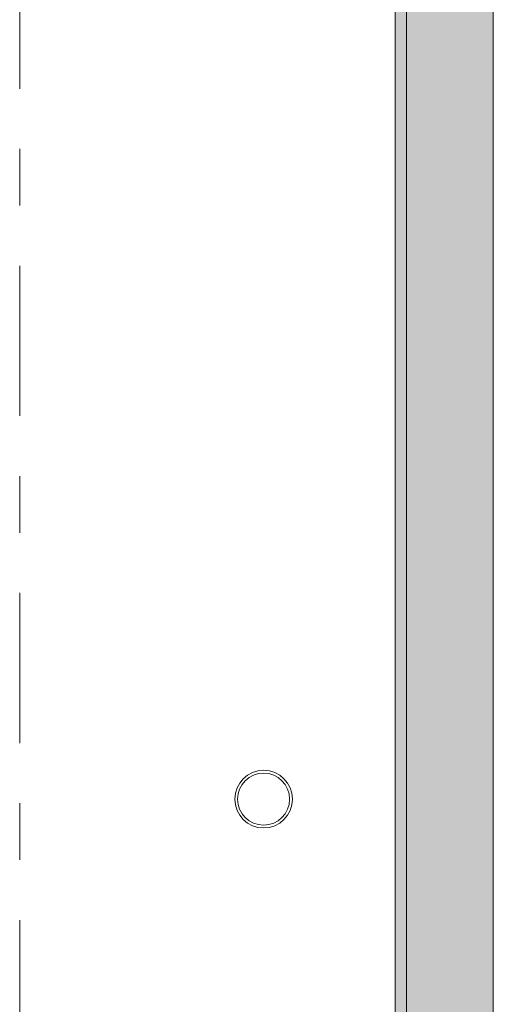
# Model space of a CAD drawing. Header units: metres. Extents: x -3.6 to 84.5, y -11 to 16.8.
# Tile 435 of 656: x 61.7 to 62.6, y -4.7 to -3. Entities that reach past the tile are written whole.
import ezdxf

# ---------------------------------------------------------------- set-up
doc = ezdxf.new("R2010")
doc.units = ezdxf.units.M
doc.header["$MEASUREMENT"] = 0
doc.linetypes.add('Strichlinie doppelt', pattern=[0.546806, 0.264583, -0.105833, 0.070556, -0.105833])
for name, color, linetype in [('301 - Elemente.Linie', 7, 'Continuous'), ('302 - Elemente.Schraffur', 7, 'Continuous'), ('451 - Universal.Achsen Raster', 7, 'Continuous')]:
    doc.layers.add(name, color=color, linetype=linetype)

msp = doc.modelspace()

# ---------------------------------------------------------------- hatches: boundary and pattern name
at = {"layer": '302 - Elemente.Schraffur', "linetype": 'Continuous', "lineweight": 0, "true_color": 0x4b4532}
msp.add_hatch(color=49, dxfattribs=at).paths.add_polyline_path([(62.412, -2.875), (62.412, -7.92), (62.565, -7.92), (62.565, -2.931)])
at = {"layer": '302 - Elemente.Schraffur', "linetype": 'Continuous', "lineweight": 0, "true_color": 0x3f3f54}
msp.add_hatch(color=149, dxfattribs=at).paths.add_polyline_path([(62.392, -2.8993), (62.392, -7.92), (62.412, -7.92), (62.412, -2.8993)])

# ---------------------------------------------------------------- linework, layer by layer
at = {"layer": '301 - Elemente.Linie', "color": 7, "linetype": 'Continuous', "lineweight": 13}
msp.add_line((62.565, 5.1), (62.565, -7.92), dxfattribs=at)
at = {"layer": '301 - Elemente.Linie', "color": 7, "linetype": 'Continuous', "lineweight": 9}
for radius in [0.0508, 0.0458]:
    msp.add_circle((62.16, -4.345), radius, dxfattribs=at)
at = {"layer": '301 - Elemente.Linie', "color": 7, "linetype": 'Continuous', "lineweight": 18}
msp.add_circle((62.16, -4.345), 0.0508, dxfattribs=at)
at = {"layer": '302 - Elemente.Schraffur', "color": 7, "linetype": 'Continuous', "lineweight": 9}
msp.add_lwpolyline([(62.392, -2.8993), (62.412, -2.8993), (62.412, -7.92), (62.392, -7.92)], close=True, dxfattribs=at)
at = {"layer": '451 - Universal.Achsen Raster', "color": 160, "linetype": 'Strichlinie doppelt', "lineweight": 9, "true_color": 0x3232ff}
msp.add_line((61.73, -10.585), (61.73, 16.355), dxfattribs=at)

doc.saveas('drawing.dxf')
